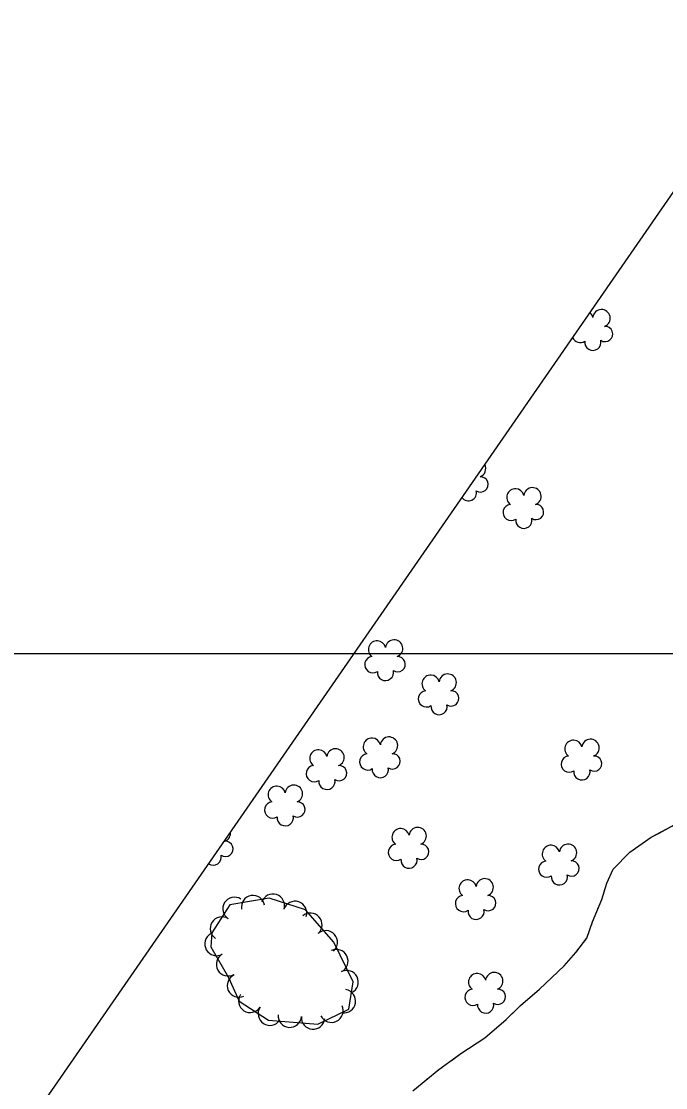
# Model space of a CAD drawing. Extents: x 353423 to 364002, y 127000 to 201942.
# Drawn here: x 360561.2 to 360781.4, y 135851.6 to 136216.1 of the extents above; entities that cross this region are included whole.
import ezdxf

# ---------------------------------------------------------------- set-up
doc = ezdxf.new("R2010")
doc.units = 0
for name, color, linetype in [('E_FEN_Generic', 7, 'Continuous'), ('E_LAND_TreeLine', 7, 'Continuous'), ('E_RDWY_Gravel', 7, 'Continuous'), ('E_STRUCT_WingWall', 7, 'Continuous')]:
    doc.layers.add(name, color=color, linetype=linetype)

msp = doc.modelspace()

# ---------------------------------------------------------------- linework, layer by layer
at = {"layer": 'E_FEN_Generic'}
msp.add_lwpolyline([(360632.05, 135889.28), (360635.74, 135881.21), (360645.76, 135874.67), (360662.54, 135873.36), (360673.15, 135878.42), (360674.7, 135887.77), (360668.06, 135901.34), (360658.35, 135912.4), (360645.99, 135916.42), (360632.47, 135914.08), (360626.34, 135904.5), (360626.05, 135899.78), (360632.05, 135889.28)], dxfattribs=at)
for centre, radius, start, end in [((360753.68, 136114.26), 2.97, 13.19, 51.3681), ((360759.53, 136114.64), 2.97, 290.8408, 173.8141), ((360760.74, 136109.25), 2.61, 235.5461, 93.4787), ((360752.25, 136109.08), 2.78, 201.0712, 303.9339), ((360756.56, 136106.43), 2.78, 172.8379, 13.849), ((360716.98, 136063.2), 2.97, 290.8408, 28.3371), ((360718.19, 136057.81), 2.61, 235.5461, 93.4787), ((360714.01, 136055), 2.78, 216.8688, 13.849), ((360730.09, 136053.4), 2.97, 13.19, 234.4239), ((360735.93, 136053.77), 2.97, 290.8408, 173.8141), ((360728.65, 136048.22), 2.78, 96.1609, 303.9339), ((360737.14, 136048.39), 2.61, 235.5461, 93.4787), ((360732.97, 136045.57), 2.78, 172.8379, 13.849), ((360682.8, 136001.38), 2.97, 13.19, 234.4239), ((360688.65, 136001.75), 2.97, 290.8408, 173.8141), ((360681.37, 135996.2), 2.78, 96.1609, 303.9339), ((360689.86, 135996.36), 2.61, 235.5461, 93.4787), ((360685.68, 135993.54), 2.78, 172.8379, 13.849), ((360701.12, 135989.7), 2.97, 13.19, 234.4239), ((360706.96, 135990.07), 2.97, 290.8408, 173.8141), ((360699.68, 135984.52), 2.78, 96.1609, 303.9339), ((360708.18, 135984.68), 2.61, 235.5461, 93.4787), ((360704, 135981.87), 2.78, 172.8379, 13.849), ((360681.05, 135968.16), 2.97, 13.19, 234.4239), ((360686.89, 135968.54), 2.97, 290.8408, 173.8141), ((360749.94, 135967.4), 2.97, 13.19, 234.4239), ((360755.78, 135967.77), 2.97, 290.8408, 173.8141), ((360662.79, 135964.14), 2.97, 13.19, 234.4239), ((360668.63, 135964.52), 2.97, 290.8408, 173.8141), ((360679.62, 135962.98), 2.78, 96.1609, 303.9339), ((360688.11, 135963.15), 2.61, 235.5461, 93.4787), ((360748.51, 135962.22), 2.78, 96.1609, 303.9339), ((360757, 135962.38), 2.61, 235.5461, 93.4787), ((360661.35, 135958.96), 2.78, 96.1609, 303.9339), ((360669.85, 135959.13), 2.61, 235.5461, 93.4787), ((360683.93, 135960.33), 2.78, 172.8379, 13.849), ((360752.82, 135959.57), 2.78, 172.8379, 13.849), ((360665.67, 135956.31), 2.78, 172.8379, 13.849), ((360648.56, 135951.73), 2.97, 13.19, 234.4239), ((360654.4, 135952.1), 2.97, 290.8408, 173.8141), ((360647.13, 135946.55), 2.78, 96.1609, 303.9339), ((360655.62, 135946.72), 2.61, 235.5461, 93.4787), ((360651.44, 135943.9), 2.78, 172.8379, 13.849), ((360629.78, 135938.64), 2.97, 290.8408, 7.4049), ((360690.86, 135937.22), 2.97, 13.19, 234.4239), ((360696.7, 135937.6), 2.97, 290.8408, 173.8141), ((360630.99, 135933.25), 2.61, 235.5461, 93.4787), ((360689.42, 135932.04), 2.78, 96.1609, 303.9339), ((360697.92, 135932.21), 2.61, 235.5461, 93.4787), ((360742.23, 135931.5), 2.97, 13.19, 234.4239), ((360748.08, 135931.88), 2.97, 290.8408, 173.8141), ((360626.81, 135930.43), 2.78, 234.8486, 13.849), ((360693.74, 135929.39), 2.78, 172.8379, 13.849), ((360740.8, 135926.32), 2.78, 96.1609, 303.9339), ((360749.29, 135926.49), 2.61, 235.5461, 93.4787), ((360713.77, 135919.72), 2.97, 13.19, 234.4239), ((360719.61, 135920.09), 2.97, 290.8408, 173.8141), ((360745.11, 135923.67), 2.78, 172.8379, 13.849), ((360634.09, 135912.73), 3.99, 57.3626, 237.3473), ((360640.43, 135913.34), 3.99, 9.8379, 189.8226), ((360647.22, 135913.83), 3.99, 341.9562, 161.9409), ((360654.8, 135911.35), 3.99, 341.9562, 161.9409), ((360712.34, 135914.54), 2.78, 96.1609, 303.9339), ((360720.83, 135914.7), 2.61, 235.5461, 93.4787), ((360716.65, 135911.89), 2.78, 172.8379, 13.849), ((360629.78, 135906.01), 3.99, 57.3626, 237.3473), ((360660.03, 135907.31), 3.99, 311.302, 131.2867), ((360665.3, 135901.32), 3.99, 311.302, 131.2867), ((360627.93, 135900.71), 3.99, 119.7455, 299.7302), ((360631.89, 135893.78), 3.99, 119.7455, 299.7302), ((360668.9, 135894.87), 3.99, 296.0909, 116.0756), ((360635.61, 135886.52), 3.99, 114.551, 294.5357), ((360672.41, 135887.71), 3.99, 296.0909, 116.0756), ((360717.04, 135887.68), 2.97, 13.19, 234.4239), ((360722.88, 135888.05), 2.97, 290.8408, 173.8141), ((360639.47, 135881.27), 3.99, 146.8766, 326.8613), ((360671.49, 135881.18), 3.99, 260.5771, 80.5618), ((360715.61, 135882.5), 2.78, 96.1609, 303.9339), ((360724.1, 135882.67), 2.61, 235.5461, 93.4787), ((360646.16, 135876.9), 3.99, 146.8766, 326.8613), ((360667.25, 135877.92), 3.99, 205.5213, 25.506), ((360719.92, 135879.85), 2.78, 172.8379, 13.849), ((360652.99, 135876.2), 3.99, 175.5648, 355.5495), ((360660.94, 135875.58), 3.99, 175.5648, 355.5495)]:
    msp.add_arc(centre, radius, start, end, dxfattribs=at)
at = {"layer": 'E_LAND_TreeLine'}
msp.add_line((360000, 136000), (364000, 136000), dxfattribs=at)
msp.add_line((360000, 136000), (364000, 136000), dxfattribs=at)
at = {"layer": 'E_RDWY_Gravel'}
msp.add_lwpolyline([(360081.63, 134583.34), (360055.9, 135105.05), (360854.06, 136259.02)], dxfattribs=at)
at = {"layer": 'E_STRUCT_WingWall'}
for points in [[(360779.17, 135938.63), (360783.58, 135940.97), (360789.21, 135944.27), (360796.49, 135948.16), (360802.89, 135950.88), (360804.76, 135951.62)], [(360695, 135850.48), (360703.91, 135857.82), (360711.44, 135863.24), (360719.6, 135868.68), (360726.99, 135874.91), (360731.87, 135879.69), (360738.28, 135885.23), (360746.78, 135893.28), (360750.74, 135897.78), (360754.48, 135902.71), (360756.48, 135908.3), (360759.65, 135915.95), (360761.36, 135921.51), (360763.53, 135926.26), (360769.15, 135932.13), (360776.49, 135937.2), (360783.58, 135940.97)], [(360760.36, 135918.25), (360761.36, 135921.51), (360763.53, 135926.26), (360769.15, 135932.13), (360776.49, 135937.2), (360779.17, 135938.63)], [(360758.3, 135912.69), (360759.06, 135914.52)], [(360756.08, 135907.18), (360756.48, 135908.3), (360756.79, 135909.03)], [(360753.76, 135901.76), (360754.48, 135902.71), (360754.74, 135903.45)], [(360730.8, 135878.64), (360731.87, 135879.69), (360738.28, 135885.23), (360746.78, 135893.28), (360750.74, 135897.78), (360751.37, 135898.61)], [(360708.27, 135860.95), (360711.44, 135863.24), (360719.6, 135868.68), (360726.99, 135874.91), (360730.8, 135878.64)], [(360703.47, 135857.45), (360703.91, 135857.82), (360705.05, 135858.64)], [(360698.87, 135853.67), (360700.4, 135854.93)]]:
    msp.add_lwpolyline(points, dxfattribs=at)

doc.saveas('drawing.dxf')
